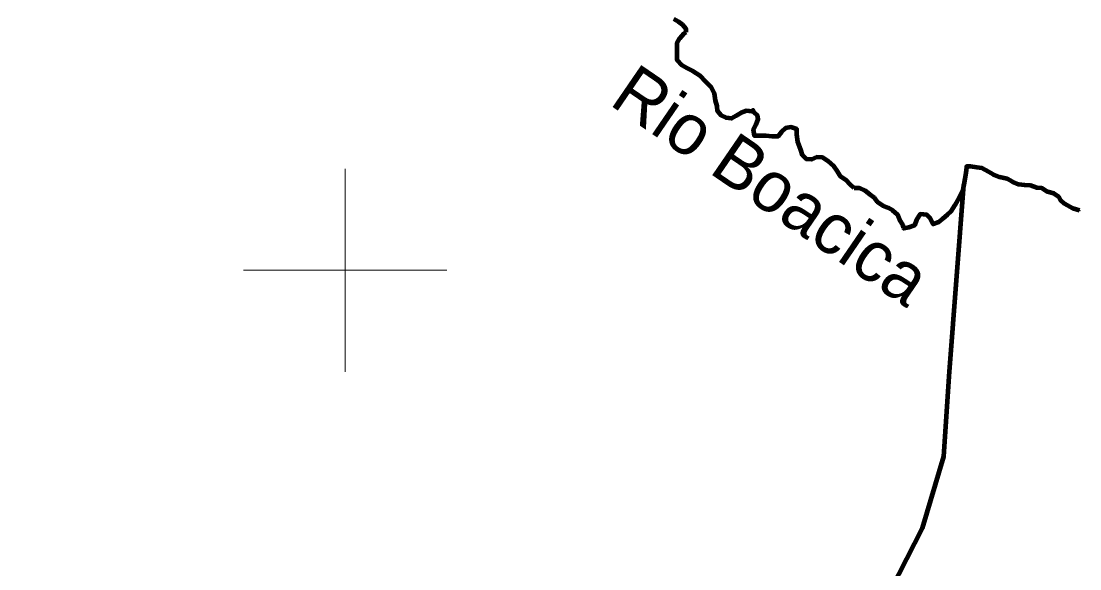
# Model space of a CAD drawing. Extents: x 553962 to 842807, y 8883888 to 9032388.
# Drawn here: x 746809 to 757235, y 8897058 to 8902455 of the extents above; entities that cross this region are included whole.
import ezdxf
from ezdxf.enums import TextEntityAlignment as Align

# ---------------------------------------------------------------- set-up
doc = ezdxf.new("R2010")
doc.units = 0
doc.header["$LTSCALE"] = 150
for name, color, linetype, lineweight in [('2', 7, 'Continuous', 13), ('24', 7, 'Continuous', 25), ('9', 7, 'Continuous', 90)]:
    doc.layers.add(name, color=color, linetype=linetype, lineweight=lineweight)
doc.layers.add('49', color=7, linetype='Continuous')

msp = doc.modelspace()

# ---------------------------------------------------------------- linework, layer by layer
at = {"layer": '2'}
for p, q in [((750000, 8899000), (750000, 8901000)), ((749000, 8900000), (751000, 8900000))]:
    msp.add_line(p, q, dxfattribs=at)
at = {"layer": '24'}
for points in [[(753357.5, 8902346.7), (753357.4, 8902377.2), (753322.1, 8902418.2), (753281.6, 8902449), (753236, 8902474.8)], [(755014.1, 8900810.7), (754973.7, 8900846.6), (754933.3, 8900887.6), (754877.6, 8900923.6), (754847.5, 8900974.7), (754812.2, 8901025.9), (754756.6, 8901077.1), (754701, 8901113.1), (754645, 8901113.5), (754594, 8901093.4), (754543.2, 8901093.8), (754502.8, 8901134.8), (754487.9, 8901185.8), (754458, 8901267.4), (754448.3, 8901338.8), (754448.7, 8901389.7), (754387.8, 8901410.5), (754336.8, 8901400.6), (754295.9, 8901365.2), (754260, 8901319.6), (754204.1, 8901320), (754143.1, 8901325.5), (754092.2, 8901325.8), (754031.2, 8901326.2), (754021.5, 8901387.3), (754047.2, 8901438.1), (754068, 8901488.9), (754059.2, 8901524.1), (754031.9, 8901551.5), (754018.2, 8901578.9), (754004.5, 8901565.2), (753951.6, 8901571.1), (753900.6, 8901551.1), (753849.5, 8901520.8), (753803.6, 8901495.7), (753752.8, 8901501.1), (753702.1, 8901526.9), (753666.8, 8901567.8), (753662.1, 8901618.8), (753647.2, 8901674.9), (753637.5, 8901741.2), (753607.4, 8901802.4), (753551.9, 8901858.8), (753496.3, 8901915.2), (753425.5, 8901961.5), (753364.7, 8901992.4), (753319.1, 8902018.2), (753268.6, 8902069.4), (753269, 8902130.5), (753269.4, 8902181.4), (753269.8, 8902242.5), (753295.6, 8902288.2), (753336.6, 8902333.8), (753357.5, 8902346.7)], [(756119.1, 8901021.9), (756119, 8901012.4), (756113.6, 8900961.6), (756103, 8900900.5), (756092.4, 8900844.6), (756081.9, 8900793.7), (756061.2, 8900748), (756030.3, 8900687.1), (756004.5, 8900641.4), (755963.4, 8900580.6), (755927.6, 8900545.2), (755886.6, 8900509.8), (755845.7, 8900474.4), (755789.6, 8900454.4), (755764.6, 8900510.6), (755729.2, 8900546.4), (755663.2, 8900552), (755627.2, 8900496.2), (755606.5, 8900440.3), (755550.4, 8900420.3), (755502.6, 8900410.8), (755497.6, 8900418.7)], [(756570.6, 8900872.1), (756520, 8900903), (756448.9, 8900918.7), (756383, 8900944.6), (756337.4, 8900970.3), (756271.5, 8901006.4), (756220.7, 8901011.8), (756159.8, 8901022.4), (756119.1, 8901022.7), (756119.1, 8901021.9)], [(757242.2, 8900585.8), (757166.5, 8900609.7), (757082.9, 8900653.5), (757047.1, 8900689.4), (757031.2, 8900721.2), (756979, 8900757.1), (756918.1, 8900772.7), (756862.5, 8900808.7), (756811.6, 8900814.1), (756750.8, 8900834.9), (756689.8, 8900840.4), (756633.9, 8900845.8), (756570.6, 8900872.1)], [(755497.6, 8900418.7), (755494.6, 8900441), (755459.4, 8900502.3), (755439.4, 8900548.3), (755393.9, 8900589.3), (755348.3, 8900615.1), (755297.6, 8900635.8), (755242, 8900671.8), (755211.7, 8900712.7), (755166.2, 8900748.6), (755120.7, 8900784.6), (755065, 8900810.4), (755014.1, 8900810.7)]]:
    msp.add_lwpolyline(points, dxfattribs=at)
at = {"layer": '9'}
for points in [[(753357.5, 8902346.7), (753357.4, 8902377.2), (753322.1, 8902418.2), (753281.6, 8902449), (753236, 8902474.8)], [(753357.5, 8902346.7), (753357.4, 8902377.2), (753322.1, 8902418.2), (753281.6, 8902449), (753236, 8902474.8)], [(755014.1, 8900810.7), (754973.7, 8900846.6), (754933.3, 8900887.6), (754877.6, 8900923.6), (754847.5, 8900974.7), (754812.2, 8901025.9), (754756.6, 8901077.1), (754701, 8901113.1), (754645, 8901113.5), (754594, 8901093.4), (754543.2, 8901093.8), (754502.8, 8901134.8), (754487.9, 8901185.8), (754458, 8901267.4), (754448.3, 8901338.8), (754448.7, 8901389.7), (754387.8, 8901410.5), (754336.8, 8901400.6), (754295.9, 8901365.2), (754260, 8901319.6), (754204.1, 8901320), (754143.1, 8901325.5), (754092.2, 8901325.8), (754031.2, 8901326.2), (754021.5, 8901387.3), (754047.2, 8901438.1), (754068, 8901488.9), (754059.2, 8901524.1), (754031.9, 8901551.5), (754018.2, 8901578.9), (754004.5, 8901565.2), (753951.6, 8901571.1), (753900.6, 8901551.1), (753849.5, 8901520.8), (753803.6, 8901495.7), (753752.8, 8901501.1), (753702.1, 8901526.9), (753666.8, 8901567.8), (753662.1, 8901618.8), (753647.2, 8901674.9), (753637.5, 8901741.2), (753607.4, 8901802.4), (753551.9, 8901858.8), (753496.3, 8901915.2), (753425.5, 8901961.5), (753364.7, 8901992.4), (753319.1, 8902018.2), (753268.6, 8902069.4), (753269, 8902130.5), (753269.4, 8902181.4), (753269.8, 8902242.5), (753295.6, 8902288.2), (753336.6, 8902333.8), (753357.5, 8902346.7)], [(755014.1, 8900810.7), (754973.7, 8900846.6), (754933.3, 8900887.6), (754877.6, 8900923.6), (754847.5, 8900974.7), (754812.2, 8901025.9), (754756.6, 8901077.1), (754701, 8901113.1), (754645, 8901113.5), (754594, 8901093.4), (754543.2, 8901093.8), (754502.8, 8901134.8), (754487.9, 8901185.8), (754458, 8901267.4), (754448.3, 8901338.8), (754448.7, 8901389.7), (754387.8, 8901410.5), (754336.8, 8901400.6), (754295.9, 8901365.2), (754260, 8901319.6), (754204.1, 8901320), (754143.1, 8901325.5), (754092.2, 8901325.8), (754031.2, 8901326.2), (754021.5, 8901387.3), (754047.2, 8901438.1), (754068, 8901488.9), (754059.2, 8901524.1), (754031.9, 8901551.5), (754018.2, 8901578.9), (754004.5, 8901565.2), (753951.6, 8901571.1), (753900.6, 8901551.1), (753849.5, 8901520.8), (753803.6, 8901495.7), (753752.8, 8901501.1), (753702.1, 8901526.9), (753666.8, 8901567.8), (753662.1, 8901618.8), (753647.2, 8901674.9), (753637.5, 8901741.2), (753607.4, 8901802.4), (753551.9, 8901858.8), (753496.3, 8901915.2), (753425.5, 8901961.5), (753364.7, 8901992.4), (753319.1, 8902018.2), (753268.6, 8902069.4), (753269, 8902130.5), (753269.4, 8902181.4), (753269.8, 8902242.5), (753295.6, 8902288.2), (753336.6, 8902333.8), (753357.5, 8902346.7)], [(756119.1, 8901021.9), (756119, 8901012.4), (756113.6, 8900961.6), (756103, 8900900.5), (756092.4, 8900844.6), (756081.9, 8900793.7), (756061.2, 8900748), (756030.3, 8900687.1), (756004.5, 8900641.4), (755963.4, 8900580.6), (755927.6, 8900545.2), (755886.6, 8900509.8), (755845.7, 8900474.4), (755789.6, 8900454.4), (755764.6, 8900510.6), (755729.2, 8900546.4), (755663.2, 8900552), (755627.2, 8900496.2), (755606.5, 8900440.3), (755550.4, 8900420.3), (755502.6, 8900410.8), (755497.6, 8900418.7)], [(756119.1, 8901021.9), (756119, 8901012.4), (756113.6, 8900961.6), (756103, 8900900.5), (756092.4, 8900844.6), (756081.9, 8900793.7), (756061.2, 8900748), (756030.3, 8900687.1), (756004.5, 8900641.4), (755963.4, 8900580.6), (755927.6, 8900545.2), (755886.6, 8900509.8), (755845.7, 8900474.4), (755789.6, 8900454.4), (755764.6, 8900510.6), (755729.2, 8900546.4), (755663.2, 8900552), (755627.2, 8900496.2), (755606.5, 8900440.3), (755550.4, 8900420.3), (755502.6, 8900410.8), (755497.6, 8900418.7)], [(756570.6, 8900872.1), (756520, 8900903), (756448.9, 8900918.7), (756383, 8900944.6), (756337.4, 8900970.3), (756271.5, 8901006.4), (756220.7, 8901011.8), (756159.8, 8901022.4), (756119.1, 8901022.7), (756119.1, 8901021.9)], [(756570.6, 8900872.1), (756520, 8900903), (756448.9, 8900918.7), (756383, 8900944.6), (756337.4, 8900970.3), (756271.5, 8901006.4), (756220.7, 8901011.8), (756159.8, 8901022.4), (756119.1, 8901022.7), (756119.1, 8901021.9)], [(757231.5, 8900589.1), (757166.5, 8900609.7), (757082.9, 8900653.5), (757047.1, 8900689.4), (757031.2, 8900721.2), (756979, 8900757.1), (756918.1, 8900772.7), (756862.5, 8900808.7), (756811.6, 8900814.1), (756750.8, 8900834.9), (756689.8, 8900840.4), (756633.9, 8900845.8), (756570.6, 8900872.1)], [(757231.5, 8900589.1), (757166.5, 8900609.7), (757082.9, 8900653.5), (757047.1, 8900689.4), (757031.2, 8900721.2), (756979, 8900757.1), (756918.1, 8900772.7), (756862.5, 8900808.7), (756811.6, 8900814.1), (756750.8, 8900834.9), (756689.8, 8900840.4), (756633.9, 8900845.8), (756570.6, 8900872.1)], [(746808.9, 8890399.8), (752241.5, 8894614.2), (753009.4, 8895516.7), (754051.4, 8895909.3), (754534, 8896055.4), (755222.3, 8896553.7), (755686.3, 8897459.8), (755895.2, 8898166.4), (755953.2, 8899001.4), (756092.4, 8900844.6)], [(746808.9, 8890399.8), (752241.5, 8894614.2), (753009.4, 8895516.7), (754051.4, 8895909.3), (754534, 8896055.4), (755222.3, 8896553.7), (755686.3, 8897459.8), (755895.2, 8898166.4), (755953.2, 8899001.4), (756092.4, 8900844.6)], [(755497.6, 8900418.7), (755494.6, 8900441), (755459.4, 8900502.3), (755439.4, 8900548.3), (755393.9, 8900589.3), (755348.3, 8900615.1), (755297.6, 8900635.8), (755242, 8900671.8), (755211.7, 8900712.7), (755166.2, 8900748.6), (755120.7, 8900784.6), (755065, 8900810.4), (755014.1, 8900810.7)], [(755497.6, 8900418.7), (755494.6, 8900441), (755459.4, 8900502.3), (755439.4, 8900548.3), (755393.9, 8900589.3), (755348.3, 8900615.1), (755297.6, 8900635.8), (755242, 8900671.8), (755211.7, 8900712.7), (755166.2, 8900748.6), (755120.7, 8900784.6), (755065, 8900810.4), (755014.1, 8900810.7)]]:
    msp.add_lwpolyline(points, dxfattribs=at)

# ---------------------------------------------------------------- texts
at = {"layer": '49'}
msp.add_text('Rio Boacica', height=500, rotation=325.606, dxfattribs=at).set_placement((754060.4, 8900632.7), align=Align.CENTER)

doc.saveas('drawing.dxf')
